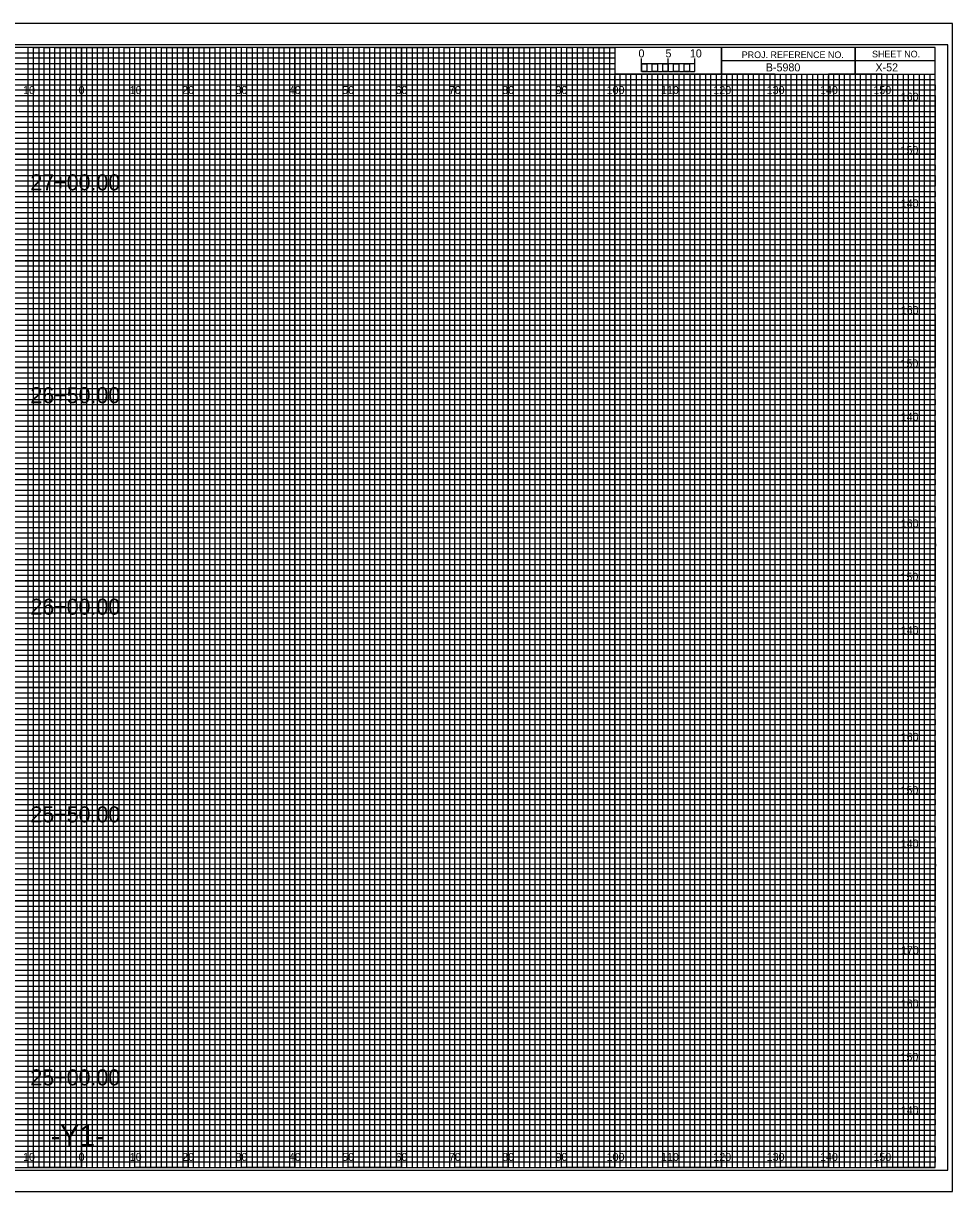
# Model space of a CAD drawing. Extents: x -13 to 323, y -5 to 4834.
# Drawn here: x 149.1 to 323.3, y 1315.5 to 1534.5 of the extents above; entities that cross this region are included whole.
import ezdxf

# ---------------------------------------------------------------- set-up
doc = ezdxf.new("R2010")
doc.units = 0
for name, color, linetype in [('Exist CMT Pavement', 7, 'Continuous'), ('Exist Cross Section Cell', 7, 'Continuous'), ('Exist XS Center Line Elevation Label', 7, 'Continuous'), ('Exist XS Ground Line', 7, 'Continuous'), ('Prop CMT Pvmt Course 1', 7, 'Continuous'), ('Prop CMT Pvmt Course 1 Wedge', 7, 'Continuous'), ('Prop CMT Pvmt Course 2', 7, 'Continuous'), ('Prop CMT Pvmt Course 2 Wedge', 7, 'Continuous'), ('Prop CMT Pvmt Course 3', 7, 'Continuous'), ('Prop CMT Pvmt Course 3 Wedge', 7, 'Continuous'), ('Prop CMT Pvmt Surface', 7, 'Continuous'), ('Prop CMT Pvmt Surface Shoulder', 7, 'Continuous'), ('Prop CMT Shld Paved Course 1', 7, 'Continuous'), ('Prop CMT Shld Paved Course 2', 7, 'Continuous'), ('Prop CMT Shld Paved Course 3', 7, 'Continuous'), ('Prop CMT Slope Grass', 7, 'Continuous'), ('Prop CMT Subgrade Earthwork', 7, 'Continuous')]:
    doc.layers.add(name, color=color, linetype=linetype)

msp = doc.modelspace()

# ---------------------------------------------------------------- linework, layer by layer
at = {"layer": 'Exist XS Center Line Elevation Label'}
for points in [[(145, 1320), (155, 1320), (155, 1530), (165, 1530), (165, 1320), (175, 1320), (175, 1530), (185, 1530), (185, 1320), (195, 1320), (195, 1530), (205, 1530), (205, 1320), (215, 1320), (215, 1530), (225, 1530), (225, 1320), (235, 1320), (235, 1530), (245, 1530), (245, 1320), (255, 1320), (255, 1530), (259.93, 1530), (260, 1530), (260, 1525), (264.99, 1525), (264.99, 1320), (275, 1320), (275, 1525), (285, 1525), (285, 1320), (295, 1320), (295, 1525), (305, 1525), (305, 1320), (315, 1320), (315, 1525)], [(0, 1525), (275, 1525)], [(0, 1505), (320, 1505), (320, 1515), (0, 1515)], [(0, 1485), (320, 1485), (320, 1495), (0, 1495)], [(0, 1465), (320, 1465), (320, 1475), (0, 1475)], [(0, 1445), (320, 1445), (320, 1455), (0, 1455)], [(0, 1425), (320, 1425), (320, 1435), (0, 1435)], [(0, 1405), (320, 1405), (320, 1415), (0, 1415)], [(0, 1385), (320, 1385), (320, 1395), (0, 1395)], [(0, 1365), (320, 1365), (320, 1375), (0, 1375)], [(0, 1345), (320, 1345), (320, 1355), (0, 1355)], [(0, 1325), (320, 1325), (320, 1335), (0, 1335)]]:
    msp.add_lwpolyline(points, dxfattribs=at)
at = {"layer": 'Exist XS Ground Line'}
for p, q in [((150, 1530), (140, 1530)), ((150, 1320), (150, 1530)), ((170, 1530), (160, 1530)), ((160, 1530), (160, 1320)), ((170, 1320), (170, 1530)), ((190, 1530), (180, 1530)), ((180, 1530), (180, 1320)), ((190, 1320), (190, 1530)), ((210, 1530), (200, 1530)), ((200, 1530), (200, 1320)), ((210, 1320), (210, 1530)), ((230, 1530), (220, 1530)), ((220, 1530), (220, 1320)), ((230, 1320), (230, 1530)), ((250, 1530), (240, 1530)), ((240, 1530), (240, 1320)), ((250, 1320), (250, 1530)), ((260, 1530), (260, 1320)), ((270, 1320), (270, 1525)), ((290, 1525), (280, 1525)), ((280, 1525), (280, 1320)), ((290, 1320), (290, 1525)), ((310, 1525), (300, 1525)), ((300, 1525), (300, 1320)), ((310, 1320), (310, 1525)), ((160, 1320), (150, 1320)), ((180, 1320), (170, 1320)), ((200, 1320), (190, 1320)), ((220, 1320), (210, 1320)), ((240, 1320), (230, 1320)), ((260, 1320), (250, 1320)), ((280, 1320), (270, 1320)), ((300, 1320), (290, 1320)), ((320, 1320), (310, 1320)), ((320, 1320), (320, 1320))]:
    msp.add_line(p, q, dxfattribs=at)
for points in [[(0, 1520), (320, 1520), (320, 1510), (0, 1510)], [(0, 1500), (320, 1500), (320, 1490), (0, 1490)], [(0, 1480), (320, 1480), (320, 1470), (0, 1470)], [(0, 1460), (320, 1460), (320, 1450), (0, 1450)], [(0, 1440), (320, 1440), (320, 1430), (0, 1430)], [(0, 1420), (320, 1420), (320, 1410), (0, 1410)], [(0, 1400), (320, 1400), (320, 1390), (0, 1390)], [(0, 1380), (320, 1380), (320, 1370), (0, 1370)], [(0, 1360), (320, 1360), (320, 1350), (0, 1350)], [(0, 1340), (320, 1340), (320, 1330), (0, 1330)]]:
    msp.add_lwpolyline(points, dxfattribs=at)
at = {"layer": 'Prop CMT Pvmt Course 1'}
for p, q in [((267, 1525), (266.01, 1525)), ((266.01, 1525), (266.01, 1320)), ((267, 1320), (267, 1525)), ((269, 1525), (268, 1525)), ((268, 1525), (268, 1320)), ((269, 1320), (269, 1525)), ((266.01, 1320), (265, 1320)), ((268, 1320), (267, 1320))]:
    msp.add_line(p, q, dxfattribs=at)
for points in [[(150, 1320), (151, 1320), (151, 1530), (152, 1530), (152, 1320)], [(152, 1320), (153, 1320), (153, 1530), (154, 1530), (154, 1320)], [(155, 1320), (156, 1320), (156, 1530), (157, 1530), (157, 1320)], [(157, 1320), (158, 1320), (158, 1530), (159, 1530), (159, 1320)], [(160, 1320), (161, 1320), (161, 1530), (162, 1530), (162, 1320)], [(162, 1320), (163, 1320), (163, 1530), (164, 1530), (164, 1320)], [(165, 1320), (166, 1320), (166, 1530), (167, 1530), (167, 1320)], [(167, 1320), (168, 1320), (168, 1530), (169, 1530), (169, 1320)], [(170, 1320), (171, 1320), (171, 1530), (172, 1530), (172, 1320)], [(172, 1320), (173, 1320), (173, 1530), (174, 1530), (174, 1320)], [(175, 1320), (176, 1320), (176, 1530), (177, 1530), (177, 1320)], [(177, 1320), (178, 1320), (178, 1530), (179, 1530), (179, 1320)], [(180, 1320), (181, 1320), (181, 1530), (182, 1530), (182, 1320)], [(182, 1320), (183, 1320), (183, 1530), (184, 1530), (184, 1320)], [(185, 1320), (186, 1320), (186, 1530), (187, 1530), (187, 1320)], [(187, 1320), (188, 1320), (188, 1530), (189, 1530), (189, 1320)], [(190, 1320), (191, 1320), (191, 1530), (192, 1530), (192, 1320)], [(192, 1320), (193, 1320), (193, 1530), (194, 1530), (194, 1320)], [(195, 1320), (196, 1320), (196, 1530), (197, 1530), (197, 1320)], [(197, 1320), (198, 1320), (198, 1530), (199, 1530), (199, 1320)], [(200, 1320), (201, 1320), (201, 1530), (202, 1530), (202, 1320)], [(202, 1320), (203, 1320), (203, 1530), (204, 1530), (204, 1320)], [(205, 1320), (206, 1320), (206, 1530), (207, 1530), (207, 1320)], [(207, 1320), (208, 1320), (208, 1530), (209, 1530), (209, 1320)], [(210, 1320), (211, 1320), (211, 1530), (212, 1530), (212, 1320)], [(212, 1320), (213, 1320), (213, 1530), (214, 1530), (214, 1320)], [(215, 1320), (216, 1320), (216, 1530), (217, 1530), (217, 1320)], [(217, 1320), (218, 1320), (218, 1530), (219, 1530), (219, 1320)], [(220, 1320), (221, 1320), (221, 1530), (222, 1530), (222, 1320)], [(222, 1320), (223, 1320), (223, 1530), (224, 1530), (224, 1320)], [(225, 1320), (226, 1320), (226, 1530), (227, 1530), (227, 1320)], [(227, 1320), (228, 1320), (228, 1530), (229, 1530), (229, 1320)], [(230, 1320), (231, 1320), (231, 1530), (232, 1530), (232, 1320)], [(232, 1320), (233, 1320), (233, 1530), (234, 1530), (234, 1320)], [(235, 1320), (236, 1320), (236, 1530), (237, 1530), (237, 1320)], [(237, 1320), (238, 1320), (238, 1530), (239, 1530), (239, 1320)], [(240, 1320), (241, 1320), (241, 1530), (242, 1530), (242, 1320)], [(242, 1320), (243, 1320), (243, 1530), (244, 1530), (244, 1320)], [(245, 1320), (246, 1320), (246, 1530), (247, 1530), (247, 1320)], [(247, 1320), (248, 1320), (248, 1530), (249, 1530), (249, 1320)], [(250, 1320), (251, 1320), (251, 1530), (252, 1530), (252, 1320)], [(252, 1320), (253, 1320), (253, 1530), (254, 1530), (254, 1320)], [(255, 1320), (256, 1320), (256, 1530), (257, 1530), (257, 1320)], [(257, 1320), (258, 1320), (258, 1530), (259, 1530), (259, 1320)], [(260, 1320), (261, 1320), (261, 1525), (262.02, 1525), (262.02, 1320)], [(262, 1320), (263, 1320), (263, 1525), (263.99, 1525), (263.99, 1320)], [(270, 1320), (270.98, 1320), (270.98, 1525), (272, 1525), (272, 1320)], [(272, 1320), (273, 1320), (273, 1525), (274.05, 1525), (274.05, 1320)], [(275, 1320), (276, 1320), (276, 1525), (277, 1525), (277, 1320)], [(277, 1320), (278, 1320), (278, 1525), (279, 1525), (279, 1320)], [(280, 1320), (281, 1320), (281, 1525), (282, 1525), (282, 1320)], [(282, 1320), (283, 1320), (283, 1525), (284, 1525), (284, 1320)], [(285, 1320), (286, 1320), (286, 1525), (287, 1525), (287, 1320)], [(287, 1320), (288, 1320), (288, 1525), (289, 1525), (289, 1320)], [(290, 1320), (291, 1320), (291, 1525), (292, 1525), (292, 1320)], [(292, 1320), (293, 1320), (293, 1525), (294, 1525), (294, 1320)], [(295, 1320), (296, 1320), (296, 1525), (297, 1525), (297, 1320)], [(297, 1320), (298, 1320), (298, 1525), (299, 1525), (299, 1320)], [(300, 1320), (301, 1320), (301, 1525), (302, 1525), (302, 1320)], [(302, 1320), (303, 1320), (303, 1525), (304, 1525), (304, 1320)], [(305, 1320), (306, 1320), (306, 1525), (307, 1525), (307, 1320)], [(307, 1320), (308, 1320), (308, 1525), (309, 1525), (309, 1320)], [(310, 1320), (311, 1320), (311, 1525), (312, 1525), (312, 1320)], [(312, 1320), (313, 1320), (313, 1525), (314, 1525), (314, 1320)], [(315, 1320), (316, 1320), (316, 1525), (317, 1525), (317, 1320)], [(317, 1320), (318, 1320), (318, 1525), (319, 1525), (319, 1320)]]:
    msp.add_lwpolyline(points, dxfattribs=at)
at = {"layer": 'Prop CMT Pvmt Course 2'}
for p, q in [((323.3, 1534.5), (-13.4, 1534.5)), ((-13.4, 1315.5), (323.3, 1315.5))]:
    msp.add_line(p, q, dxfattribs=at)
at = {"layer": 'Prop CMT Pvmt Surface Shoulder'}
for p, q in [((305, 1530), (305, 1525)), ((305, 1525), (305, 1530)), ((280, 1527.5), (280, 1525)), ((320, 1527.49), (280, 1527.49)), ((280, 1525), (320, 1525))]:
    msp.add_line(p, q, dxfattribs=at)
for points in [[(320, 1530), (0, 1530), (0, 1320), (320, 1320)], [(280, 1530), (260, 1530), (260, 1525.03), (280, 1525.03)], [(320, 1530), (280, 1530), (280, 1525), (320, 1525)]]:
    msp.add_lwpolyline(points, close=True, dxfattribs=at)
at = {"layer": 'Prop CMT Shld Paved Course 1'}
msp.add_lwpolyline([(-13.4, 1315.5), (323.3, 1315.5), (323.3, 1534.5), (-13.4, 1534.5)], close=True, dxfattribs=at)
at = {"layer": 'Prop CMT Shld Paved Course 2'}
msp.add_lwpolyline([(-10.8, 1319.5), (322.4, 1319.5), (322.4, 1530.5), (-10.8, 1530.5)], close=True, dxfattribs=at)
at = {"layer": 'Prop CMT Shld Paved Course 3'}
for p, q in [((150, 1320), (150, 1530)), ((160, 1320), (160, 1530)), ((170, 1320), (170, 1530)), ((180, 1320), (180, 1530)), ((190, 1320), (190, 1530)), ((200, 1320), (200, 1530)), ((210, 1320), (210, 1530)), ((220, 1320), (220, 1530)), ((230, 1320), (230, 1530)), ((240, 1320), (240, 1530)), ((250, 1320), (250, 1530)), ((260, 1320), (260, 1524.69)), ((270, 1320), (270, 1524.69)), ((280, 1320), (280, 1524.69)), ((290, 1320), (290, 1524.69)), ((300, 1320), (300, 1524.69)), ((310, 1320), (310, 1524.69)), ((0, 1520), (320, 1520)), ((0, 1510), (320, 1510)), ((0, 1500), (320, 1500)), ((0, 1490), (320, 1490)), ((0, 1480), (320, 1480)), ((0, 1470), (320, 1470)), ((0, 1460), (320, 1460)), ((0, 1450), (320, 1450)), ((0, 1440), (320, 1440)), ((0, 1430), (320, 1430)), ((0, 1420), (320, 1420)), ((0, 1410), (320, 1410)), ((0, 1400), (320, 1400)), ((0, 1390), (320, 1390)), ((0, 1380), (320, 1380)), ((0, 1370), (320, 1370)), ((0, 1360), (320, 1360)), ((0, 1350), (320, 1350)), ((0, 1340), (320, 1340)), ((0, 1330), (320, 1330))]:
    msp.add_line(p, q, dxfattribs=at)
at = {"layer": 'Prop CMT Slope Grass'}
for p, q in [((0, 1529), (260, 1529)), ((260, 1529), (260, 1527.98)), ((260, 1527.98), (0, 1527.98)), ((0, 1527), (260, 1527)), ((260, 1527), (260, 1525.89)), ((260, 1525.89), (0, 1525.89)), ((0, 1524), (320, 1524))]:
    msp.add_line(p, q, dxfattribs=at)
for points in [[(0, 1523), (270, 1523), (320, 1523), (320, 1522), (0, 1522)], [(0, 1521), (320, 1521), (320, 1519), (0, 1519)], [(0, 1518), (320, 1518), (320, 1517), (0, 1516.98)], [(0, 1516), (320, 1516), (320, 1514), (0, 1514)], [(0, 1513), (320, 1513), (320, 1512), (0, 1512)], [(0, 1511), (320, 1511), (320, 1509), (0, 1509)], [(0, 1508), (320, 1508), (320, 1507), (0, 1507)], [(0, 1506), (320, 1506), (320, 1504), (0, 1504)], [(0, 1503), (320, 1503), (320, 1502), (0, 1502)], [(0, 1501), (320, 1501), (320, 1499), (0, 1499)], [(0, 1498), (320, 1498), (320, 1497), (0, 1497)], [(0, 1496), (320, 1496), (320, 1493.95), (320, 1493), (320, 1492), (0, 1492)], [(0, 1494), (320, 1494), (320, 1493), (0, 1493)], [(0, 1491), (320, 1491), (320, 1489), (0, 1489.03)], [(0, 1489.03), (320, 1489), (320, 1488), (0, 1488)], [(0, 1487), (320, 1487), (320, 1486), (0, 1486)], [(0, 1484), (320, 1484), (320, 1483), (0, 1483)], [(0, 1482), (320, 1482), (320, 1481), (0, 1481)], [(-0.07, 1478.89), (320, 1478.89), (320, 1477.88), (-0.07, 1477.88)], [(0, 1477), (320, 1477), (320, 1476), (0, 1476)], [(0, 1474), (320, 1474), (320, 1473), (0, 1473)], [(0, 1472), (320, 1472), (320, 1471), (0, 1471)], [(0, 1469), (320, 1469), (320, 1468), (0, 1468)], [(0, 1467), (320, 1467), (320, 1466), (0, 1466)], [(0, 1464), (320, 1464), (320, 1463), (0, 1463)], [(0, 1462), (320, 1462), (320, 1461), (0, 1461)], [(0, 1459), (320, 1459), (319.99, 1457.98), (0, 1458)], [(0, 1457), (320, 1457), (320, 1456), (0, 1456)], [(0, 1454), (320, 1454), (320, 1453), (0, 1453)], [(0, 1452), (320, 1452), (320, 1451), (0, 1451)], [(0, 1449), (320, 1449), (320, 1448), (0, 1448)], [(0, 1447), (320, 1447), (320, 1446), (0, 1446)], [(0, 1444), (320, 1444), (320, 1443), (0, 1443)], [(0, 1442), (320, 1442), (320, 1441), (0, 1441)], [(0, 1439), (320, 1439), (320, 1438), (0, 1438)], [(0, 1436.99), (320.07, 1436.91), (320, 1436), (0, 1436)], [(0, 1434), (320, 1434), (320, 1433), (0, 1433)], [(0, 1432), (320, 1432), (320, 1431), (0, 1431)], [(0, 1429), (320, 1429), (320, 1428), (0, 1428)], [(0, 1427), (320, 1427), (320, 1426), (0, 1426)], [(0, 1424), (320, 1424), (320, 1423), (0, 1423)], [(0, 1422), (320, 1422), (320, 1421), (0, 1421)], [(0, 1419), (320, 1419), (320, 1418), (0, 1418)], [(0, 1417), (320, 1417), (320, 1416), (0, 1416)], [(0, 1414), (320, 1414), (320, 1413), (0, 1413)], [(0, 1412), (320, 1412), (320, 1411), (0, 1411)], [(0, 1409), (320, 1409), (320, 1408), (0, 1408)], [(0, 1407), (320, 1407), (320, 1406), (0, 1406)], [(0, 1404), (320, 1404), (320, 1403), (0, 1403)], [(0, 1402), (320, 1402), (320, 1401), (0, 1401)], [(0, 1399), (320, 1399), (319.99, 1397.98), (0, 1398)], [(0, 1397), (320, 1397), (320, 1396), (0, 1396)], [(0, 1394), (320, 1394), (320, 1393), (0, 1393)], [(0, 1392), (320, 1392), (320, 1391), (0, 1391)], [(0, 1389), (320, 1389), (320, 1388), (0, 1388)], [(0, 1387), (320, 1387), (320, 1386), (0, 1386)], [(0, 1384), (320, 1384), (320, 1383), (0, 1383)], [(0, 1382), (320, 1382), (320, 1381), (0, 1381)], [(0, 1379), (320, 1379), (320, 1378), (0, 1378)], [(0, 1376.99), (320.07, 1376.91), (320, 1376), (0, 1376)], [(0, 1374), (320, 1374), (320, 1373), (0, 1373)], [(0, 1372), (320, 1372), (320, 1371), (0, 1371)], [(0, 1369), (320, 1369), (320, 1368), (0, 1368)], [(0, 1367), (320, 1367), (320, 1366), (0, 1366)], [(0, 1364), (320, 1364), (320, 1363), (0, 1363)], [(0, 1362), (320, 1362), (320, 1361), (0, 1361)], [(0, 1359), (320, 1359), (320, 1358), (0, 1358)], [(0, 1357), (320, 1357), (320, 1356), (0, 1356)], [(0, 1354), (320, 1354), (320, 1353), (0, 1353)], [(0, 1352), (320, 1352), (320, 1351), (0, 1351)], [(0, 1349), (320, 1349), (320, 1348), (0, 1348)], [(0, 1347), (320, 1347), (320, 1346), (0, 1346)], [(0, 1344), (320, 1344), (320, 1343), (0, 1343)], [(0, 1342), (320, 1342), (320, 1341), (0, 1341)], [(0, 1339), (320, 1339), (320, 1338), (0, 1338)], [(0, 1337), (320, 1337), (320, 1336), (0, 1336)], [(0, 1334), (320, 1334), (320, 1333), (0, 1333)], [(0, 1332), (320, 1332), (320, 1331), (0, 1331)], [(0, 1329), (320, 1329), (320, 1328), (0, 1328)], [(0, 1327), (320, 1327), (320, 1326), (0, 1326)], [(0, 1324), (320, 1324), (320, 1323), (0, 1323)], [(0, 1322), (320, 1322), (320, 1321), (0, 1321)]]:
    msp.add_lwpolyline(points, dxfattribs=at)
at = {"layer": 'Prop CMT Subgrade Earthwork'}
for p, q in [((265, 1525.49), (265, 1527.9)), ((265, 1526.9), (265, 1527.9)), ((270, 1525.49), (270, 1527.9)), ((275, 1525.49), (275, 1527.9)), ((275, 1526.9), (275, 1527.9))]:
    msp.add_line(p, q, dxfattribs=at)
for points in [[(275, 1526.9), (265, 1526.9), (265, 1525.49), (275, 1525.49)], [(265, 1526.9), (266, 1526.9), (266, 1525.49), (265, 1525.49)], [(267, 1526.9), (268, 1526.9), (268, 1525.49), (267, 1525.49)], [(269, 1526.9), (270, 1526.9), (270, 1525.49), (269, 1525.49)], [(271, 1526.9), (272, 1526.9), (272, 1525.49), (271, 1525.49)], [(273, 1526.9), (274, 1526.9), (274, 1525.49), (273, 1525.49)]]:
    msp.add_lwpolyline(points, close=True, dxfattribs=at)

# ---------------------------------------------------------------- texts
at = {"layer": 'Exist CMT Pavement'}
msp.add_text('-Y1-', height=4, dxfattribs=at).set_placement((154.21, 1324))
at = {"layer": 'Exist Cross Section Cell'}
for s, p in [('10', (149.04, 1521.25)), ('0', (159.45, 1521.25)), ('0', (159.45, 1521.25)), ('10', (169.04, 1521.25)), ('20', (178.86, 1521.25)), ('30', (188.86, 1521.25)), ('40', (198.86, 1521.25)), ('50', (208.86, 1521.25)), ('60', (218.86, 1521.25)), ('70', (228.86, 1521.25)), ('80', (238.86, 1521.25)), ('90', (248.86, 1521.25)), ('100', (258.44, 1521.25)), ('110', (268.62, 1521.25)), ('120', (278.44, 1521.25)), ('130', (288.44, 1521.25)), ('140', (298.44, 1521.25)), ('150', (308.44, 1521.25)), ('10', (149.04, 1321.25)), ('0', (159.45, 1321.25)), ('0', (159.45, 1321.25)), ('10', (169.04, 1321.25)), ('20', (178.86, 1321.25)), ('30', (188.86, 1321.25)), ('40', (198.86, 1321.25)), ('50', (208.86, 1321.25)), ('60', (218.86, 1321.25)), ('70', (228.86, 1321.25)), ('80', (238.86, 1321.25)), ('90', (248.86, 1321.25)), ('100', (258.44, 1321.25)), ('110', (268.62, 1321.25)), ('120', (278.44, 1321.25)), ('130', (288.44, 1321.25)), ('140', (298.44, 1321.25)), ('150', (308.44, 1321.25))]:
    msp.add_text(s, height=1.5, dxfattribs=at).set_placement(p)
at = {"layer": 'Prop CMT Pvmt Course 1 Wedge'}
for s, p in [('27+00.00', (150.41, 1503.2)), ('26+50.00', (150.41, 1463.3)), ('26+00.00', (150.41, 1423.65)), ('25+50.00', (150.41, 1384.72)), ('25+00.00', (150.41, 1335.42))]:
    msp.add_text(s, height=3, dxfattribs=at).set_placement(p)
at = {"layer": 'Prop CMT Pvmt Course 2 Wedge'}
msp.add_text('X-52', height=1.5, dxfattribs=at).set_placement((308.83, 1525.5))
at = {"layer": 'Prop CMT Pvmt Course 3'}
for s, p in [('160', (313.57, 1520)), ('150', (313.52, 1510)), ('140', (313.57, 1500)), ('160', (313.57, 1480)), ('150', (313.52, 1470)), ('140', (313.57, 1460)), ('160', (313.57, 1440)), ('150', (313.52, 1430)), ('140', (313.57, 1420)), ('160', (313.57, 1400)), ('150', (313.52, 1390)), ('140', (313.57, 1380)), ('170', (313.61, 1360)), ('160', (313.57, 1350)), ('150', (313.52, 1340)), ('140', (313.57, 1330))]:
    msp.add_text(s, height=1.5, dxfattribs=at).set_placement(p)
at = {"layer": 'Prop CMT Pvmt Course 3 Wedge'}
msp.add_text('B-5980', height=1.5, dxfattribs=at).set_placement((288.28, 1525.5))
at = {"layer": 'Prop CMT Pvmt Surface'}
for s, p in [('5', (269.47, 1528.12)), ('10', (274.04, 1528.12))]:
    msp.add_text(s, height=1.5, dxfattribs=at).set_placement(p)
at = {"layer": 'Prop CMT Pvmt Surface Shoulder'}
for s, p in [('PROJ. REFERENCE NO.', (283.77, 1527.99)), ('SHEET NO.', (308.19, 1528.12))]:
    msp.add_text(s, height=1.25, dxfattribs=at).set_placement(p)
at = {"layer": 'Prop CMT Subgrade Earthwork'}
msp.add_text('0', height=1.5, dxfattribs=at).set_placement((264.41, 1528.12))

doc.saveas('drawing.dxf')
